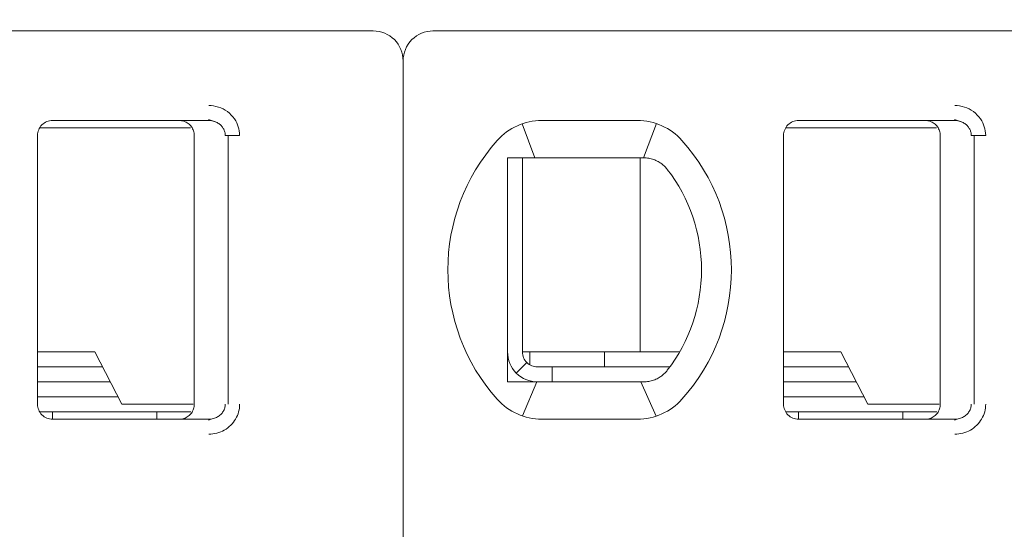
# Model space of a CAD drawing. Header units: millimetres. Extents: x -1114 to 1396, y -630 to 631.
# Tile 716 of 780: x 441.13 to 447.73, y 455.61 to 459.02. Entities that reach past the tile are written whole.
import ezdxf

# ---------------------------------------------------------------- set-up
doc = ezdxf.new("R2010")
doc.units = ezdxf.units.MM
doc.header["$MEASUREMENT"] = 0

msp = doc.modelspace()

# ---------------------------------------------------------------- linework, layer by layer
at = {"lineweight": 18}
for points, knots in [([(1038.9843, -629.7647), (1038.9843, -629.7647), (-1111.4882, -629.7647), (-1111.4882, -629.7647), (-1111.4882, -629.7647), (-1111.4882, -629.7647), (-1111.4882, 630.7883), (-1111.4882, 630.7883), (-1111.4882, 630.7883), (-1111.4882, 630.7883), (1038.9843, 630.7883), (1038.9843, 630.7883)], [0, 0, 0, 0, 0.333333, 0.333333, 0.333333, 0.333333, 0.666667, 0.666667, 0.666667, 0.666667, 1, 1, 1, 1]), ([(443.7044, 458.7434), (443.7044, 458.7964), (443.6834, 458.8473), (443.6458, 458.8848), (443.6458, 458.8848), (443.6083, 458.9223), (443.5575, 458.9434), (443.5044, 458.9434)], [0, 0, 0, 0, 0.5, 0.5, 0.5, 0.5, 1, 1, 1, 1]), ([(443.9044, 458.9434), (443.8514, 458.9434), (443.8005, 458.9223), (443.763, 458.8848), (443.763, 458.8848), (443.7255, 458.8473), (443.7044, 458.7964), (443.7044, 458.7434)], [0, 0, 0, 0, 0.5, 0.5, 0.5, 0.5, 1, 1, 1, 1]), ([(442.4019, 458.4434), (442.4239, 458.4435), (442.445, 458.4403), (442.4661, 458.4335), (442.4661, 458.4335), (442.4872, 458.4267), (442.5083, 458.4165), (442.5268, 458.4028), (442.5268, 458.4028), (442.5454, 458.3892), (442.5615, 458.3723), (442.5737, 458.355), (442.5737, 458.355), (442.5859, 458.3378), (442.5942, 458.3203), (442.5999, 458.3018), (442.5999, 458.3018), (442.6056, 458.2832), (442.6088, 458.2637), (442.6089, 458.2434)], [0, 0, 0, 0, 0.2, 0.2, 0.2, 0.2, 0.4, 0.4, 0.4, 0.4, 0.6, 0.6, 0.6, 0.6, 0.8, 0.8, 0.8, 0.8, 1, 1, 1, 1]), ([(447.4019, 458.4434), (447.4239, 458.4435), (447.445, 458.4403), (447.4661, 458.4335), (447.4661, 458.4335), (447.4872, 458.4267), (447.5083, 458.4165), (447.5268, 458.4028), (447.5268, 458.4028), (447.5454, 458.3892), (447.5615, 458.3723), (447.5737, 458.355), (447.5737, 458.355), (447.5859, 458.3378), (447.5942, 458.3203), (447.5999, 458.3018), (447.5999, 458.3018), (447.6056, 458.2832), (447.6088, 458.2637), (447.6089, 458.2434)], [0, 0, 0, 0, 0.2, 0.2, 0.2, 0.2, 0.4, 0.4, 0.4, 0.4, 0.6, 0.6, 0.6, 0.6, 0.8, 0.8, 0.8, 0.8, 1, 1, 1, 1]), ([(441.3544, 458.3434), (441.3279, 458.3434), (441.3025, 458.3328), (441.2837, 458.3141), (441.2837, 458.3141), (441.265, 458.2953), (441.2544, 458.2699), (441.2544, 458.2434)], [0, 0, 0, 0, 0.5, 0.5, 0.5, 0.5, 1, 1, 1, 1]), ([(441.3544, 458.3434), (441.3279, 458.3434), (441.3025, 458.3328), (441.2837, 458.3141), (441.2837, 458.3141), (441.265, 458.2953), (441.2544, 458.2699), (441.2544, 458.2434)], [0, 0, 0, 0, 0.5, 0.5, 0.5, 0.5, 1, 1, 1, 1]), ([(442.3044, 458.2434), (442.3044, 458.2538), (442.3028, 458.2642), (442.2996, 458.2742), (442.2996, 458.2742), (442.2963, 458.2841), (442.2915, 458.2936), (442.2854, 458.3021), (442.2854, 458.3021), (442.2793, 458.3105), (442.2718, 458.318), (442.2634, 458.3241), (442.2634, 458.3241), (442.255, 458.3303), (442.2455, 458.3352), (442.2355, 458.3384), (442.2355, 458.3384), (442.2255, 458.3417), (442.215, 458.3434), (442.2044, 458.3434)], [0, 0, 0, 0, 0.2, 0.2, 0.2, 0.2, 0.4, 0.4, 0.4, 0.4, 0.6, 0.6, 0.6, 0.6, 0.8, 0.8, 0.8, 0.8, 1, 1, 1, 1]), ([(442.4019, 458.3434), (442.4106, 458.3434), (442.4193, 458.3424), (442.4278, 458.3406), (442.4278, 458.3406), (442.4362, 458.3387), (442.4444, 458.336), (442.4521, 458.3325), (442.4521, 458.3325), (442.4597, 458.3289), (442.4668, 458.3246), (442.4734, 458.3196), (442.4734, 458.3196), (442.4796, 458.3148), (442.4852, 458.3094), (442.4901, 458.3035), (442.4901, 458.3035), (442.4947, 458.2981), (442.4986, 458.2922), (442.5018, 458.2859), (442.5018, 458.2859), (442.5051, 458.2797), (442.5076, 458.2731), (442.5094, 458.2663), (442.5094, 458.2663), (442.5113, 458.2588), (442.5123, 458.2511), (442.5123, 458.2434)], [0, 0, 0, 0, 0.142857, 0.142857, 0.142857, 0.142857, 0.285714, 0.285714, 0.285714, 0.285714, 0.428571, 0.428571, 0.428571, 0.428571, 0.571429, 0.571429, 0.571429, 0.571429, 0.714286, 0.714286, 0.714286, 0.714286, 0.857143, 0.857143, 0.857143, 0.857143, 1, 1, 1, 1]), ([(446.3544, 458.3434), (446.3279, 458.3434), (446.3025, 458.3328), (446.2837, 458.3141), (446.2837, 458.3141), (446.265, 458.2953), (446.2544, 458.2699), (446.2544, 458.2434)], [0, 0, 0, 0, 0.5, 0.5, 0.5, 0.5, 1, 1, 1, 1]), ([(446.3544, 458.3434), (446.3279, 458.3434), (446.3025, 458.3328), (446.2837, 458.3141), (446.2837, 458.3141), (446.265, 458.2953), (446.2544, 458.2699), (446.2544, 458.2434)], [0, 0, 0, 0, 0.5, 0.5, 0.5, 0.5, 1, 1, 1, 1]), ([(447.3044, 458.2434), (447.3044, 458.2538), (447.3028, 458.2642), (447.2996, 458.2742), (447.2996, 458.2742), (447.2963, 458.2841), (447.2915, 458.2936), (447.2854, 458.3021), (447.2854, 458.3021), (447.2793, 458.3105), (447.2718, 458.318), (447.2634, 458.3241), (447.2634, 458.3241), (447.255, 458.3303), (447.2455, 458.3352), (447.2355, 458.3384), (447.2355, 458.3384), (447.2255, 458.3417), (447.215, 458.3434), (447.2044, 458.3434)], [0, 0, 0, 0, 0.2, 0.2, 0.2, 0.2, 0.4, 0.4, 0.4, 0.4, 0.6, 0.6, 0.6, 0.6, 0.8, 0.8, 0.8, 0.8, 1, 1, 1, 1]), ([(447.4019, 458.3434), (447.4106, 458.3434), (447.4193, 458.3424), (447.4278, 458.3406), (447.4278, 458.3406), (447.4362, 458.3387), (447.4444, 458.336), (447.4521, 458.3325), (447.4521, 458.3325), (447.4597, 458.3289), (447.4668, 458.3246), (447.4734, 458.3196), (447.4734, 458.3196), (447.4796, 458.3148), (447.4852, 458.3094), (447.4901, 458.3035), (447.4901, 458.3035), (447.4947, 458.2981), (447.4986, 458.2922), (447.5018, 458.2859), (447.5018, 458.2859), (447.5051, 458.2797), (447.5076, 458.2731), (447.5094, 458.2663), (447.5094, 458.2663), (447.5113, 458.2588), (447.5123, 458.2511), (447.5123, 458.2434)], [0, 0, 0, 0, 0.142857, 0.142857, 0.142857, 0.142857, 0.285714, 0.285714, 0.285714, 0.285714, 0.428571, 0.428571, 0.428571, 0.428571, 0.571429, 0.571429, 0.571429, 0.571429, 0.714286, 0.714286, 0.714286, 0.714286, 0.857143, 0.857143, 0.857143, 0.857143, 1, 1, 1, 1]), ([(444.4659, 458.0934), (444.4591, 458.0934), (444.4523, 458.0934), (444.4455, 458.0934), (444.4455, 458.0934), (444.4387, 458.0934), (444.4319, 458.0934), (444.425, 458.0934), (444.425, 458.0934), (444.4182, 458.0934), (444.4113, 458.0934), (444.4044, 458.0934)], [0, 0, 0, 0, 0.333333, 0.333333, 0.333333, 0.333333, 0.666667, 0.666667, 0.666667, 0.666667, 1, 1, 1, 1]), ([(444.4044, 458.0934), (444.4044, 458.0424), (444.4044, 457.99), (444.4044, 457.935), (444.4044, 457.935), (444.4044, 457.9076), (444.4044, 457.8795), (444.4044, 457.8505), (444.4044, 457.8505), (444.4044, 457.8361), (444.4044, 457.8214), (444.4044, 457.8065), (444.4044, 457.8065), (444.4044, 457.7915), (444.4044, 457.7764), (444.4044, 457.761), (444.4044, 457.761), (444.4044, 457.7302), (444.4044, 457.6987), (444.4044, 457.666), (444.4044, 457.666), (444.4044, 457.6333), (444.4044, 457.5994), (444.4044, 457.5641), (444.4044, 457.5641), (444.4044, 457.5464), (444.4044, 457.5285), (444.4044, 457.5104), (444.4044, 457.5104), (444.4044, 457.4923), (444.4044, 457.474), (444.4044, 457.4555), (444.4044, 457.4555), (444.4044, 457.437), (444.4044, 457.4182), (444.4044, 457.3993), (444.4044, 457.3993), (444.4044, 457.3803), (444.4044, 457.3611), (444.4044, 457.342), (444.4044, 457.342), (444.4044, 457.304), (444.4044, 457.2665), (444.4044, 457.2294), (444.4044, 457.2294), (444.4044, 457.2201), (444.4044, 457.2109), (444.4044, 457.2017), (444.4044, 457.2017), (444.4044, 457.1925), (444.4044, 457.1833), (444.4044, 457.1741), (444.4044, 457.1741), (444.4044, 457.1559), (444.4044, 457.1381), (444.4044, 457.1206), (444.4044, 457.1206), (444.4044, 457.0857), (444.4044, 457.052), (444.4044, 457.0194), (444.4044, 457.0194), (444.4044, 457.0031), (444.4044, 456.987), (444.4044, 456.9711), (444.4044, 456.9711), (444.4044, 456.9553), (444.4044, 456.9396), (444.4044, 456.9243), (444.4044, 456.9243), (444.4044, 456.8936), (444.4044, 456.864), (444.4044, 456.8353), (444.4044, 456.8353), (444.4044, 456.8065), (444.4044, 456.7785), (444.4044, 456.7512), (444.4044, 456.7512), (444.4044, 456.6965), (444.4044, 456.6442), (444.4044, 456.5934)], [0, 0, 0, 0, 0.05, 0.05, 0.05, 0.05, 0.1, 0.1, 0.1, 0.1, 0.15, 0.15, 0.15, 0.15, 0.2, 0.2, 0.2, 0.2, 0.25, 0.25, 0.25, 0.25, 0.3, 0.3, 0.3, 0.3, 0.35, 0.35, 0.35, 0.35, 0.4, 0.4, 0.4, 0.4, 0.45, 0.45, 0.45, 0.45, 0.5, 0.5, 0.5, 0.5, 0.55, 0.55, 0.55, 0.55, 0.6, 0.6, 0.6, 0.6, 0.65, 0.65, 0.65, 0.65, 0.7, 0.7, 0.7, 0.7, 0.75, 0.75, 0.75, 0.75, 0.8, 0.8, 0.8, 0.8, 0.85, 0.85, 0.85, 0.85, 0.9, 0.9, 0.9, 0.9, 0.95, 0.95, 0.95, 0.95, 1, 1, 1, 1]), ([(444.6336, 458.0934), (444.6285, 458.0934), (444.6232, 458.0934), (444.618, 458.0934), (444.618, 458.0934), (444.6127, 458.0934), (444.6074, 458.0934), (444.602, 458.0934), (444.602, 458.0934), (444.5966, 458.0934), (444.5911, 458.0934), (444.5855, 458.0934), (444.5855, 458.0934), (444.5798, 458.0934), (444.574, 458.0934), (444.568, 458.0934), (444.568, 458.0934), (444.562, 458.0934), (444.5559, 458.0934), (444.5496, 458.0934), (444.5496, 458.0934), (444.5434, 458.0934), (444.5369, 458.0934), (444.5303, 458.0934), (444.5303, 458.0934), (444.5238, 458.0934), (444.517, 458.0934), (444.5101, 458.0934), (444.5101, 458.0934), (444.5031, 458.0934), (444.496, 458.0934), (444.4886, 458.0934), (444.4886, 458.0934), (444.4813, 458.0934), (444.4737, 458.0934), (444.4659, 458.0934)], [0, 0, 0, 0, 0.111111, 0.111111, 0.111111, 0.111111, 0.222222, 0.222222, 0.222222, 0.222222, 0.333333, 0.333333, 0.333333, 0.333333, 0.444444, 0.444444, 0.444444, 0.444444, 0.555556, 0.555556, 0.555556, 0.555556, 0.666667, 0.666667, 0.666667, 0.666667, 0.777778, 0.777778, 0.777778, 0.777778, 0.888889, 0.888889, 0.888889, 0.888889, 1, 1, 1, 1]), ([(445.2752, 458.0934), (445.2797, 458.0934), (445.2842, 458.0934), (445.2888, 458.0934), (445.2888, 458.0934), (445.2934, 458.0934), (445.2981, 458.0934), (445.3027, 458.0934), (445.3027, 458.0934), (445.3074, 458.0934), (445.3121, 458.0934), (445.3168, 458.0934)], [0, 0, 0, 0, 0.333333, 0.333333, 0.333333, 0.333333, 0.666667, 0.666667, 0.666667, 0.666667, 1, 1, 1, 1]), ([(445.3168, 458.0934), (445.3281, 458.0934), (445.3393, 458.0924), (445.3504, 458.0905), (445.3504, 458.0905), (445.3615, 458.0886), (445.3725, 458.0858), (445.3832, 458.082), (445.3832, 458.082), (445.3939, 458.0783), (445.4044, 458.0736), (445.4145, 458.0679)], [0, 0, 0, 0, 0.333333, 0.333333, 0.333333, 0.333333, 0.666667, 0.666667, 0.666667, 0.666667, 1, 1, 1, 1]), ([(445.4145, 458.0679), (445.4227, 458.0633), (445.4305, 458.0582), (445.4378, 458.0526), (445.4378, 458.0526), (445.4452, 458.047), (445.452, 458.0411), (445.4582, 458.0348), (445.4582, 458.0348), (445.4644, 458.0286), (445.47, 458.0222), (445.4751, 458.0156)], [0, 0, 0, 0, 0.333333, 0.333333, 0.333333, 0.333333, 0.666667, 0.666667, 0.666667, 0.666667, 1, 1, 1, 1]), ([(444.4044, 456.7934), (444.4044, 456.7403), (444.4255, 456.6895), (444.463, 456.652), (444.463, 456.652), (444.5005, 456.6144), (444.5514, 456.5934), (444.6044, 456.5934)], [0, 0, 0, 0, 0.5, 0.5, 0.5, 0.5, 1, 1, 1, 1]), ([(444.5044, 456.7934), (444.5044, 456.7669), (444.515, 456.7414), (444.5337, 456.7227), (444.5337, 456.7227), (444.5525, 456.7039), (444.5779, 456.6934), (444.6044, 456.6934)], [0, 0, 0, 0, 0.5, 0.5, 0.5, 0.5, 1, 1, 1, 1]), ([(445.4751, 456.6712), (445.4698, 456.6643), (445.464, 456.6576), (445.4577, 456.6514), (445.4577, 456.6514), (445.4514, 456.6451), (445.4446, 456.6393), (445.4374, 456.6338), (445.4374, 456.6338), (445.4302, 456.6284), (445.4225, 456.6233), (445.4145, 456.6188)], [0, 0, 0, 0, 0.333333, 0.333333, 0.333333, 0.333333, 0.666667, 0.666667, 0.666667, 0.666667, 1, 1, 1, 1]), ([(445.4145, 456.6188), (445.4044, 456.6132), (445.3939, 456.6085), (445.3831, 456.6047), (445.3831, 456.6047), (445.3724, 456.6009), (445.3614, 456.5981), (445.3503, 456.5962), (445.3503, 456.5962), (445.3393, 456.5943), (445.328, 456.5934), (445.3168, 456.5934)], [0, 0, 0, 0, 0.333333, 0.333333, 0.333333, 0.333333, 0.666667, 0.666667, 0.666667, 0.666667, 1, 1, 1, 1]), ([(444.4044, 456.5934), (444.4113, 456.5934), (444.4182, 456.5934), (444.425, 456.5934), (444.425, 456.5934), (444.4319, 456.5934), (444.4387, 456.5934), (444.4455, 456.5934), (444.4455, 456.5934), (444.4523, 456.5934), (444.4591, 456.5934), (444.4659, 456.5934)], [0, 0, 0, 0, 0.333333, 0.333333, 0.333333, 0.333333, 0.666667, 0.666667, 0.666667, 0.666667, 1, 1, 1, 1]), ([(444.4659, 456.5934), (444.4737, 456.5934), (444.4813, 456.5934), (444.4886, 456.5934), (444.4886, 456.5934), (444.496, 456.5934), (444.5031, 456.5934), (444.5101, 456.5934), (444.5101, 456.5934), (444.517, 456.5934), (444.5238, 456.5934), (444.5303, 456.5934), (444.5303, 456.5934), (444.5369, 456.5934), (444.5434, 456.5934), (444.5496, 456.5934), (444.5496, 456.5934), (444.5559, 456.5934), (444.562, 456.5934), (444.568, 456.5934), (444.568, 456.5934), (444.574, 456.5934), (444.5798, 456.5934), (444.5854, 456.5934), (444.5854, 456.5934), (444.5911, 456.5934), (444.5966, 456.5934), (444.602, 456.5934), (444.602, 456.5934), (444.6074, 456.5934), (444.6127, 456.5934), (444.618, 456.5934), (444.618, 456.5934), (444.6232, 456.5934), (444.6284, 456.5934), (444.6336, 456.5934)], [0, 0, 0, 0, 0.111111, 0.111111, 0.111111, 0.111111, 0.222222, 0.222222, 0.222222, 0.222222, 0.333333, 0.333333, 0.333333, 0.333333, 0.444444, 0.444444, 0.444444, 0.444444, 0.555556, 0.555556, 0.555556, 0.555556, 0.666667, 0.666667, 0.666667, 0.666667, 0.777778, 0.777778, 0.777778, 0.777778, 0.888889, 0.888889, 0.888889, 0.888889, 1, 1, 1, 1]), ([(445.3168, 456.5934), (445.3121, 456.5934), (445.3074, 456.5934), (445.3027, 456.5934), (445.3027, 456.5934), (445.298, 456.5934), (445.2934, 456.5934), (445.2888, 456.5934), (445.2888, 456.5934), (445.2842, 456.5934), (445.2797, 456.5934), (445.2752, 456.5934)], [0, 0, 0, 0, 0.333333, 0.333333, 0.333333, 0.333333, 0.666667, 0.666667, 0.666667, 0.666667, 1, 1, 1, 1]), ([(441.2544, 456.4434), (441.2544, 456.4169), (441.265, 456.3914), (441.2837, 456.3727), (441.2837, 456.3727), (441.3025, 456.3539), (441.3279, 456.3434), (441.3544, 456.3434)], [0, 0, 0, 0, 0.5, 0.5, 0.5, 0.5, 1, 1, 1, 1]), ([(441.2544, 456.4434), (441.2544, 456.4169), (441.265, 456.3914), (441.2837, 456.3727), (441.2837, 456.3727), (441.3025, 456.3539), (441.3279, 456.3434), (441.3544, 456.3434)], [0, 0, 0, 0, 0.5, 0.5, 0.5, 0.5, 1, 1, 1, 1]), ([(442.3044, 456.4434), (442.3044, 456.4329), (442.3028, 456.4225), (442.2996, 456.4126), (442.2996, 456.4126), (442.2963, 456.4026), (442.2915, 456.3932), (442.2854, 456.3847), (442.2854, 456.3847), (442.2793, 456.3762), (442.2718, 456.3688), (442.2634, 456.3626), (442.2634, 456.3626), (442.255, 456.3565), (442.2455, 456.3516), (442.2355, 456.3483), (442.2355, 456.3483), (442.2255, 456.3451), (442.215, 456.3434), (442.2044, 456.3434)], [0, 0, 0, 0, 0.2, 0.2, 0.2, 0.2, 0.4, 0.4, 0.4, 0.4, 0.6, 0.6, 0.6, 0.6, 0.8, 0.8, 0.8, 0.8, 1, 1, 1, 1]), ([(442.5123, 456.4434), (442.5123, 456.4349), (442.5111, 456.4264), (442.5088, 456.4182), (442.5088, 456.4182), (442.5064, 456.41), (442.5029, 456.4022), (442.4984, 456.3949), (442.4984, 456.3949), (442.4939, 456.3874), (442.4883, 456.3805), (442.4818, 456.3744), (442.4818, 456.3744), (442.4752, 456.3681), (442.4677, 456.3627), (442.4597, 456.3582), (442.4597, 456.3582), (442.4511, 456.3534), (442.4419, 456.3497), (442.4323, 456.3473), (442.4323, 456.3473), (442.4224, 456.3447), (442.4121, 456.3434), (442.4019, 456.3434)], [0, 0, 0, 0, 0.166667, 0.166667, 0.166667, 0.166667, 0.333333, 0.333333, 0.333333, 0.333333, 0.5, 0.5, 0.5, 0.5, 0.666667, 0.666667, 0.666667, 0.666667, 0.833333, 0.833333, 0.833333, 0.833333, 1, 1, 1, 1]), ([(442.6089, 456.4434), (442.6089, 456.426), (442.6067, 456.4092), (442.6022, 456.3927), (442.6022, 456.3927), (442.5976, 456.3761), (442.5908, 456.3598), (442.5819, 456.3447), (442.5819, 456.3447), (442.5731, 456.3296), (442.5624, 456.3157), (442.5495, 456.3032), (442.5495, 456.3032), (442.5367, 456.2906), (442.5218, 456.2795), (442.5061, 456.2706), (442.5061, 456.2706), (442.4904, 456.2617), (442.4739, 456.255), (442.4565, 456.2505), (442.4565, 456.2505), (442.4392, 456.2459), (442.4209, 456.2436), (442.4019, 456.2434)], [0, 0, 0, 0, 0.166667, 0.166667, 0.166667, 0.166667, 0.333333, 0.333333, 0.333333, 0.333333, 0.5, 0.5, 0.5, 0.5, 0.666667, 0.666667, 0.666667, 0.666667, 0.833333, 0.833333, 0.833333, 0.833333, 1, 1, 1, 1]), ([(446.2544, 456.4434), (446.2544, 456.4169), (446.265, 456.3914), (446.2837, 456.3727), (446.2837, 456.3727), (446.3025, 456.3539), (446.3279, 456.3434), (446.3544, 456.3434)], [0, 0, 0, 0, 0.5, 0.5, 0.5, 0.5, 1, 1, 1, 1]), ([(446.2544, 456.4434), (446.2544, 456.4169), (446.265, 456.3914), (446.2837, 456.3727), (446.2837, 456.3727), (446.3025, 456.3539), (446.3279, 456.3434), (446.3544, 456.3434)], [0, 0, 0, 0, 0.5, 0.5, 0.5, 0.5, 1, 1, 1, 1]), ([(447.3044, 456.4434), (447.3044, 456.4329), (447.3028, 456.4225), (447.2996, 456.4126), (447.2996, 456.4126), (447.2963, 456.4026), (447.2915, 456.3932), (447.2854, 456.3847), (447.2854, 456.3847), (447.2793, 456.3762), (447.2718, 456.3688), (447.2634, 456.3626), (447.2634, 456.3626), (447.255, 456.3565), (447.2455, 456.3516), (447.2355, 456.3483), (447.2355, 456.3483), (447.2255, 456.3451), (447.215, 456.3434), (447.2044, 456.3434)], [0, 0, 0, 0, 0.2, 0.2, 0.2, 0.2, 0.4, 0.4, 0.4, 0.4, 0.6, 0.6, 0.6, 0.6, 0.8, 0.8, 0.8, 0.8, 1, 1, 1, 1]), ([(447.5123, 456.4434), (447.5123, 456.4349), (447.5111, 456.4264), (447.5088, 456.4182), (447.5088, 456.4182), (447.5064, 456.41), (447.5029, 456.4022), (447.4984, 456.3949), (447.4984, 456.3949), (447.4939, 456.3874), (447.4883, 456.3805), (447.4818, 456.3744), (447.4818, 456.3744), (447.4752, 456.3681), (447.4677, 456.3627), (447.4597, 456.3582), (447.4597, 456.3582), (447.4511, 456.3534), (447.4419, 456.3497), (447.4323, 456.3473), (447.4323, 456.3473), (447.4224, 456.3447), (447.4121, 456.3434), (447.4019, 456.3434)], [0, 0, 0, 0, 0.166667, 0.166667, 0.166667, 0.166667, 0.333333, 0.333333, 0.333333, 0.333333, 0.5, 0.5, 0.5, 0.5, 0.666667, 0.666667, 0.666667, 0.666667, 0.833333, 0.833333, 0.833333, 0.833333, 1, 1, 1, 1]), ([(447.6089, 456.4434), (447.6089, 456.426), (447.6067, 456.4092), (447.6022, 456.3927), (447.6022, 456.3927), (447.5976, 456.3761), (447.5908, 456.3598), (447.5819, 456.3447), (447.5819, 456.3447), (447.5731, 456.3296), (447.5624, 456.3157), (447.5495, 456.3032), (447.5495, 456.3032), (447.5367, 456.2906), (447.5218, 456.2795), (447.5061, 456.2706), (447.5061, 456.2706), (447.4904, 456.2617), (447.4739, 456.255), (447.4565, 456.2505), (447.4565, 456.2505), (447.4392, 456.2459), (447.4209, 456.2436), (447.4019, 456.2434)], [0, 0, 0, 0, 0.166667, 0.166667, 0.166667, 0.166667, 0.333333, 0.333333, 0.333333, 0.333333, 0.5, 0.5, 0.5, 0.5, 0.666667, 0.666667, 0.666667, 0.666667, 0.833333, 0.833333, 0.833333, 0.833333, 1, 1, 1, 1])]:
    msp.add_open_spline(points, degree=3, knots=knots, dxfattribs=at)
for points in [[(443.5044, 458.9434), (443.5044, 458.9434), (438.9044, 458.9434), (438.9044, 458.9434)], [(448.5044, 458.9434), (448.5044, 458.9434), (443.9044, 458.9434), (443.9044, 458.9434)], [(443.7044, 458.7434), (443.7044, 458.7434), (443.7044, 448.3234), (443.7044, 448.3234)], [(443.7044, 458.7434), (443.7044, 458.7434), (443.7044, 448.3234), (443.7044, 448.3234)], [(441.3544, 458.3434), (441.3544, 458.3434), (442.4019, 458.3434), (442.4019, 458.3434)], [(442.4019, 458.3434), (442.4019, 458.3434), (441.3544, 458.3434), (441.3544, 458.3434)], [(442.4018, 458.3434), (442.4018, 458.3434), (442.3031, 458.3434), (442.3031, 458.3434)], [(442.4008, 458.3503), (442.4008, 458.3503), (442.4444, 458.3356), (442.4444, 458.3356)], [(444.6336, 458.3434), (444.5198, 458.3434), (444.4113, 458.2949), (444.3355, 458.21)], [(444.6336, 458.3434), (444.5198, 458.3434), (444.4113, 458.2949), (444.3355, 458.21)], [(444.5028, 458.3214), (444.5028, 458.3214), (444.5873, 458.0934), (444.5873, 458.0934)], [(444.6336, 458.3434), (444.6336, 458.3434), (445.2752, 458.3434), (445.2752, 458.3434)], [(444.6336, 458.3434), (444.6336, 458.3434), (445.2752, 458.3434), (445.2752, 458.3434)], [(445.5734, 458.21), (445.4975, 458.2949), (445.3891, 458.3434), (445.2752, 458.3434)], [(445.5734, 458.21), (445.4975, 458.2949), (445.3891, 458.3434), (445.2752, 458.3434)], [(445.4016, 458.3229), (445.4016, 458.3229), (445.3161, 458.0934), (445.3161, 458.0934)], [(446.3544, 458.3434), (446.3544, 458.3434), (447.4019, 458.3434), (447.4019, 458.3434)], [(447.4019, 458.3434), (447.4019, 458.3434), (446.3544, 458.3434), (446.3544, 458.3434)], [(447.4018, 458.3434), (447.4018, 458.3434), (447.3031, 458.3434), (447.3031, 458.3434)], [(447.4008, 458.3503), (447.4008, 458.3503), (447.4444, 458.3356), (447.4444, 458.3356)], [(441.9353, 458.2934), (441.9353, 458.2934), (441.2678, 458.2934), (441.2678, 458.2934)], [(442.2792, 458.2934), (442.2792, 458.2934), (441.9353, 458.2934), (441.9353, 458.2934)], [(446.9353, 458.2934), (446.9353, 458.2934), (446.2678, 458.2934), (446.2678, 458.2934)], [(447.2792, 458.2934), (447.2792, 458.2934), (446.9353, 458.2934), (446.9353, 458.2934)], [(441.2544, 456.4434), (441.2544, 456.4434), (441.2544, 458.2434), (441.2544, 458.2434)], [(441.2544, 456.4434), (441.2544, 456.4434), (441.2544, 458.2434), (441.2544, 458.2434)], [(442.3044, 456.4434), (442.3044, 456.4434), (442.3044, 458.2434), (442.3044, 458.2434)], [(442.5123, 458.2434), (442.5123, 458.2434), (442.6089, 458.2434), (442.6089, 458.2434)], [(442.5322, 456.4434), (442.5322, 456.4434), (442.5322, 458.2434), (442.5322, 458.2434)], [(444.3355, 458.21), (443.8941, 457.7166), (443.8941, 456.9702), (444.3355, 456.4767)], [(444.3355, 458.21), (443.8941, 457.7166), (443.8941, 456.9702), (444.3355, 456.4767)], [(445.5734, 456.4767), (446.0148, 456.9702), (446.0148, 457.7166), (445.5734, 458.21)], [(445.5734, 456.4767), (446.0148, 456.9702), (446.0148, 457.7166), (445.5734, 458.21)], [(446.2544, 456.4434), (446.2544, 456.4434), (446.2544, 458.2434), (446.2544, 458.2434)], [(446.2544, 456.4434), (446.2544, 456.4434), (446.2544, 458.2434), (446.2544, 458.2434)], [(447.3044, 456.4434), (447.3044, 456.4434), (447.3044, 458.2434), (447.3044, 458.2434)], [(447.5123, 458.2434), (447.5123, 458.2434), (447.6089, 458.2434), (447.6089, 458.2434)], [(447.5322, 456.4434), (447.5322, 456.4434), (447.5322, 458.2434), (447.5322, 458.2434)], [(444.5044, 458.0934), (444.5044, 458.0934), (444.5044, 456.7934), (444.5044, 456.7934)], [(445.2752, 458.0934), (445.2752, 458.0934), (444.6336, 458.0934), (444.6336, 458.0934)], [(445.2935, 458.0934), (445.2935, 458.0934), (445.2935, 456.7934), (445.2935, 456.7934)], [(445.7044, 457.3434), (445.7044, 457.5866), (445.6238, 457.823), (445.4751, 458.0156)], [(445.4751, 456.6712), (445.6238, 456.8637), (445.7044, 457.1001), (445.7044, 457.3434)], [(441.6387, 456.7934), (441.6387, 456.7934), (441.2544, 456.7934), (441.2544, 456.7934)], [(441.8193, 456.4434), (441.8193, 456.4434), (441.6387, 456.7934), (441.6387, 456.7934)], [(444.5044, 456.7934), (444.5044, 456.7934), (445.2639, 456.7934), (445.2639, 456.7934)], [(444.5544, 456.7068), (444.5544, 456.7068), (444.5544, 456.7934), (444.5544, 456.7934)], [(445.0544, 456.6934), (445.0544, 456.6934), (445.0544, 456.7934), (445.0544, 456.7934)], [(445.2639, 456.7934), (445.2639, 456.7934), (445.3147, 456.7934), (445.3147, 456.7934)], [(445.5571, 456.7934), (445.5571, 456.7934), (445.3147, 456.7934), (445.3147, 456.7934)], [(446.6387, 456.7934), (446.6387, 456.7934), (446.2544, 456.7934), (446.2544, 456.7934)], [(446.8193, 456.4434), (446.8193, 456.4434), (446.6387, 456.7934), (446.6387, 456.7934)], [(441.2544, 456.6934), (441.2544, 456.6934), (441.6903, 456.6934), (441.6903, 456.6934)], [(444.5337, 456.7227), (444.5337, 456.7227), (444.463, 456.652), (444.463, 456.652)], [(444.7044, 456.6934), (444.7044, 456.6934), (444.6044, 456.6934), (444.6044, 456.6934)], [(444.7044, 456.6934), (444.7044, 456.6934), (445.4918, 456.6934), (445.4918, 456.6934)], [(444.7044, 456.6934), (444.7044, 456.6934), (444.7044, 456.5934), (444.7044, 456.5934)], [(446.2544, 456.6934), (446.2544, 456.6934), (446.6903, 456.6934), (446.6903, 456.6934)], [(441.7419, 456.5934), (441.7419, 456.5934), (441.2545, 456.5934), (441.2545, 456.5934)], [(444.5038, 456.365), (444.5038, 456.365), (444.6012, 456.5934), (444.6012, 456.5934)], [(444.6336, 456.5934), (444.6336, 456.5934), (445.2752, 456.5934), (445.2752, 456.5934)], [(445.3995, 456.3632), (445.3995, 456.3632), (445.2983, 456.5934), (445.2983, 456.5934)], [(446.7419, 456.5934), (446.7419, 456.5934), (446.2545, 456.5934), (446.2545, 456.5934)], [(441.7935, 456.4934), (441.7935, 456.4934), (441.2545, 456.4934), (441.2545, 456.4934)], [(444.3355, 456.4767), (444.4113, 456.3919), (444.5198, 456.3434), (444.6336, 456.3434)], [(444.3355, 456.4767), (444.4113, 456.3919), (444.5198, 456.3434), (444.6336, 456.3434)], [(445.2752, 456.3434), (445.3891, 456.3434), (445.4975, 456.3919), (445.5734, 456.4767)], [(445.2752, 456.3434), (445.3891, 456.3434), (445.4975, 456.3919), (445.5734, 456.4767)], [(446.7935, 456.4934), (446.7935, 456.4934), (446.2545, 456.4934), (446.2545, 456.4934)], [(441.8193, 456.4434), (441.8193, 456.4434), (441.9353, 456.4434), (441.9353, 456.4434)], [(441.9353, 456.4434), (441.9353, 456.4434), (442.2978, 456.4434), (442.2978, 456.4434)], [(446.8193, 456.4434), (446.8193, 456.4434), (446.9353, 456.4434), (446.9353, 456.4434)], [(446.9353, 456.4434), (446.9353, 456.4434), (447.2978, 456.4434), (447.2978, 456.4434)], [(442.281, 456.3934), (442.281, 456.3934), (441.2678, 456.3934), (441.2678, 456.3934)], [(441.3544, 456.3434), (441.3544, 456.3434), (441.3544, 456.3934), (441.3544, 456.3934)], [(441.3544, 456.3434), (441.3544, 456.3434), (442.4019, 456.3434), (442.4019, 456.3434)], [(441.3544, 456.3434), (441.3544, 456.3434), (442.4019, 456.3434), (442.4019, 456.3434)], [(442.0544, 456.3934), (442.0544, 456.3934), (442.0544, 456.3434), (442.0544, 456.3434)], [(442.4241, 456.3455), (442.4241, 456.3455), (442.4008, 456.3365), (442.4008, 456.3365)], [(442.4019, 456.3366), (442.4019, 456.3366), (442.4019, 456.3434), (442.4019, 456.3434)], [(444.6336, 456.3434), (444.6336, 456.3434), (445.2752, 456.3434), (445.2752, 456.3434)], [(445.2752, 456.3434), (445.2752, 456.3434), (444.6336, 456.3434), (444.6336, 456.3434)], [(447.281, 456.3934), (447.281, 456.3934), (446.2678, 456.3934), (446.2678, 456.3934)], [(446.3544, 456.3434), (446.3544, 456.3434), (446.3544, 456.3934), (446.3544, 456.3934)], [(446.3544, 456.3434), (446.3544, 456.3434), (447.4019, 456.3434), (447.4019, 456.3434)], [(446.3544, 456.3434), (446.3544, 456.3434), (447.4019, 456.3434), (447.4019, 456.3434)], [(447.0544, 456.3934), (447.0544, 456.3934), (447.0544, 456.3434), (447.0544, 456.3434)], [(447.4241, 456.3455), (447.4241, 456.3455), (447.4008, 456.3365), (447.4008, 456.3365)], [(447.4019, 456.3366), (447.4019, 456.3366), (447.4019, 456.3434), (447.4019, 456.3434)]]:
    msp.add_open_spline(points, degree=3, dxfattribs=at)

doc.saveas('drawing.dxf')
